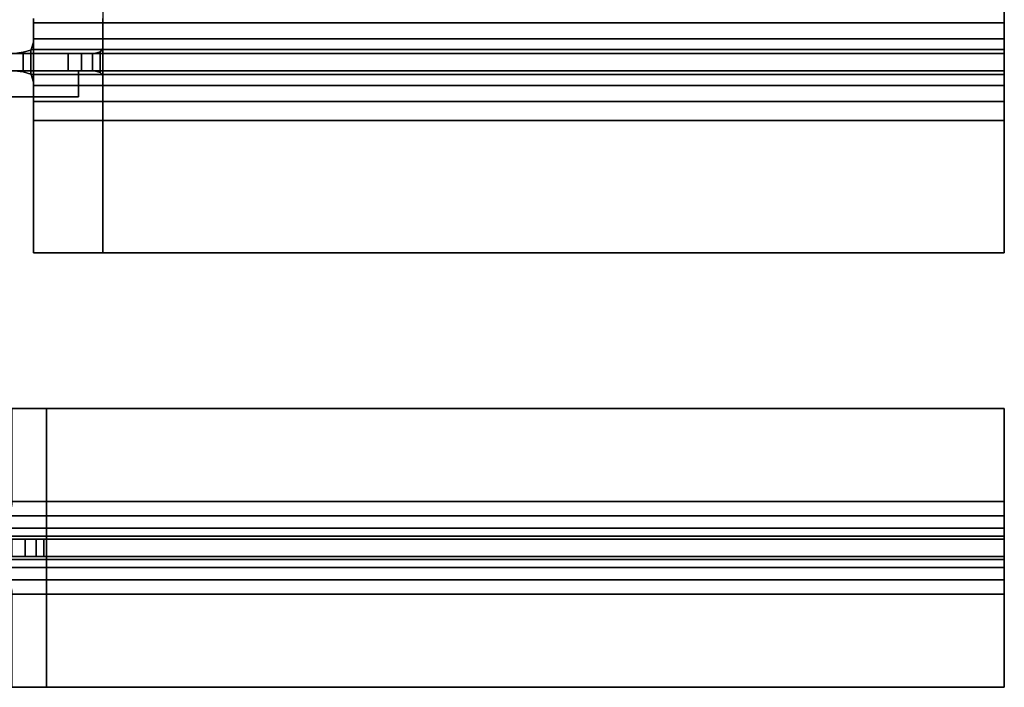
# Model space of a CAD drawing. Extents: x -48 to 48, y -49.6 to 48.
# Tile 773 of 890: x 3.8 to 18, y 21 to 30.6. Entities that reach past the tile are written whole.
import ezdxf

# ---------------------------------------------------------------- set-up
doc = ezdxf.new("R2010")
doc.units = 0

msp = doc.modelspace()

# ---------------------------------------------------------------- linework, layer by layer
at = {"layer": '4B3 [27]', "color": 1}
for points, invisible_edges in [([(4.6475, 29.875, 45.57), (4.6475, 29.875, 31.195), (0.1475, 29.875, 31.195)], 12), ([(4.6475, 29.875, 45.57), (0.1475, 29.875, 31.195), (0.1475, 29.875, 44.82)], 13), ([(4.6475, 29.875, 45.57), (0.1475, 29.875, 44.82), (0.8975, 29.875, 45.57)], 1), ([(0.1475, 29.5, 31.195), (0.1475, 29.875, 31.195), (4.6475, 29.875, 31.195)], 12), ([(0.1475, 29.5, 31.195), (4.6475, 29.875, 31.195), (4.6475, 29.5, 31.195)], 1), ([(4.6475, 29.5, 45.57), (4.6475, 29.875, 45.57), (0.8975, 29.875, 45.57)], 12), ([(4.6475, 29.5, 45.57), (0.8975, 29.875, 45.57), (0.8975, 29.5, 45.57)], 1), ([(4.6475, 29.5, 31.195), (4.6475, 29.875, 31.195), (4.6475, 29.875, 45.57)], 12), ([(4.6475, 29.5, 31.195), (4.6475, 29.875, 45.57), (4.6475, 29.5, 45.57)], 1), ([(0.8975, 29.5, 45.57), (0.1475, 29.5, 31.195), (4.6475, 29.5, 31.195)], 13), ([(0.8975, 29.5, 45.57), (4.6475, 29.5, 31.195), (4.6475, 29.5, 45.57)], 1)]:
    msp.add_3dface(points, dxfattribs=dict(at, invisible_edges=invisible_edges))
at = {"layer": '7B2 [36]', "color": 1}
for points, invisible_edges in [([(4, 32.75, 30.3), (18, 32.75, 30.3), (18, 27.25, 30.3)], 12), ([(4, 32.75, 30.3), (18, 27.25, 30.3), (4, 27.25, 30.3)], 13), ([(5, 30.626, 46), (18, 27.25, 46), (18, 32.75, 46)], 13), ([(18, 29.1575, 30.645), (18, 27.25, 30.3), (18, 32.75, 30.3)], 13), ([(18, 29.4321, 30.6996), (18, 29.1575, 30.645), (18, 32.75, 30.3)], 14), ([(18, 29.6648, 30.8552), (18, 29.4321, 30.6996), (18, 32.75, 30.3)], 14), ([(18, 29.6648, 30.8552), (18, 32.75, 30.3), (18, 30.8425, 30.645)], 15), ([(18, 27.25, 46), (18, 30.8425, 45.655), (18, 32.75, 45.655)], 13), ([(18, 27.25, 46), (18, 32.75, 45.655), (18, 32.75, 46)], 1), ([(4, 30.626, 30.6881), (18, 30.5679, 30.6996), (18, 30.8425, 30.645)], 13), ([(5, 30.8425, 45.655), (18, 30.8425, 45.655), (18, 30.5679, 45.6004)], 12), ([(5, 30.8425, 45.655), (18, 30.5679, 45.6004), (5, 30.5679, 45.6004)], 13), ([(18, 29.6648, 30.8552), (18, 30.8425, 30.645), (18, 30.5679, 30.6996)], 13), ([(18, 27.25, 46), (18, 30.5679, 45.6004), (18, 30.8425, 45.655)], 13), ([(4, 30.626, 30.6881), (4, 30.5679, 30.6996), (18, 30.5679, 30.6996)], 12), ([(18, 30.3352, 30.8552), (18, 30.5679, 30.6996), (4, 30.5679, 30.6996)], 12), ([(18, 30.3352, 30.8552), (4, 30.5679, 30.6996), (4, 30.3352, 30.8552)], 1), ([(5, 30.626, 46), (5, 29.374, 46), (18, 27.25, 46)], 14), ([(18, 30.5679, 45.6004), (18, 30.3352, 45.4448), (5, 30.3352, 45.4448)], 12), ([(18, 30.5679, 45.6004), (5, 30.3352, 45.4448), (5, 30.5679, 45.6004)], 1), ([(18, 29.8204, 31.0879), (18, 29.6648, 30.8552), (18, 30.5679, 30.6996)], 14), ([(18, 29.8204, 31.0879), (18, 30.5679, 30.6996), (18, 30.3352, 30.8552)], 13), ([(18, 27.25, 46), (18, 30.3352, 45.4448), (18, 30.5679, 45.6004)], 13), ([(18, 30.1796, 31.0879), (4, 30.2885, 30.925), (3.96759, 30.1796, 31.0879)], 1), ([(18, 30.1796, 31.0879), (18, 30.3352, 30.8552), (4, 30.3352, 30.8552)], 12), ([(18, 30.1796, 31.0879), (4, 30.3352, 30.8552), (4, 30.2885, 30.925)], 13), ([(18, 30.3352, 45.4448), (18, 30.1796, 45.2121), (4.99246, 30.1796, 45.2121)], 12), ([(18, 30.3352, 45.4448), (4.99246, 30.1796, 45.2121), (5, 30.205, 45.25)], 13), ([(18, 30.3352, 45.4448), (5, 30.205, 45.25), (5, 30.3352, 45.4448)], 1), ([(18, 29.875, 31.3625), (18, 29.8204, 31.0879), (18, 30.3352, 30.8552)], 14), ([(18, 29.875, 31.3625), (18, 30.3352, 30.8552), (18, 30.1796, 31.0879)], 13), ([(18, 29.4321, 45.6004), (18, 30.1796, 45.2121), (18, 30.3352, 45.4448)], 13), ([(18, 29.1575, 45.655), (18, 29.4321, 45.6004), (18, 30.3352, 45.4448)], 14), ([(18, 27.25, 46), (18, 29.1575, 45.655), (18, 30.3352, 45.4448)], 15), ([(3.5, 30.125, 31.425), (1, 30.125, 44.75), (4.5, 30.125, 44.75)], 13), ([(3.5, 30.125, 31.425), (4.5, 30.125, 44.75), (4.69134, 30.125, 44.7881)], 13), ([(3.5, 30.125, 31.425), (4.69134, 30.125, 44.7881), (4.85355, 30.125, 44.8964)], 13), ([(3.5, 30.125, 31.425), (4.85355, 30.125, 44.8964), (4.88098, 30.125, 44.9375)], 13), ([(3.5, 30.125, 31.425), (4.88098, 30.125, 44.9375), (18, 30.125, 44.9375)], 13), ([(3.5, 30.125, 31.425), (18, 30.125, 44.9375), (18, 30.125, 31.3625)], 13), ([(3.5, 30.125, 31.425), (18, 30.125, 31.3625), (3.69134, 30.125, 31.3869)], 3), ([(18, 30.125, 31.3625), (3.72792, 30.125, 31.3625), (3.69134, 30.125, 31.3869)], 12), ([(3.72792, 30.125, 31.3625), (18, 30.125, 31.3625), (18, 30.1796, 31.0879)], 12), ([(3.72792, 30.125, 31.3625), (18, 30.1796, 31.0879), (3.85355, 30.1417, 31.2786)], 3), ([(18, 30.1796, 31.0879), (3.96194, 30.174, 31.1163), (3.85355, 30.1417, 31.2786)], 13), ([(18, 30.1796, 31.0879), (3.96759, 30.1796, 31.0879), (3.96194, 30.174, 31.1163)], 12), ([(18, 30.1796, 45.2121), (18, 30.125, 44.9375), (4.88098, 30.125, 44.9375)], 12), ([(18, 30.1796, 45.2121), (4.88098, 30.125, 44.9375), (4.96194, 30.1491, 45.0587)], 13), ([(18, 30.1796, 45.2121), (4.96194, 30.1491, 45.0587), (4.99246, 30.1796, 45.2121)], 1), ([(18, 29.875, 31.3625), (18, 30.1796, 31.0879), (18, 30.125, 31.3625)], 13), ([(18, 29.6648, 45.4448), (18, 30.125, 44.9375), (18, 30.1796, 45.2121)], 13), ([(18, 29.4321, 45.6004), (18, 29.6648, 45.4448), (18, 30.1796, 45.2121)], 14), ([(18, 29.875, 44.9375), (18, 29.875, 31.3625), (18, 30.125, 31.3625)], 14), ([(18, 29.875, 44.9375), (18, 30.125, 31.3625), (18, 30.125, 44.9375)], 13), ([(18, 29.8204, 45.2121), (18, 29.875, 44.9375), (18, 30.125, 44.9375)], 14), ([(18, 29.6648, 45.4448), (18, 29.8204, 45.2121), (18, 30.125, 44.9375)], 14), ([(3.69134, 29.875, 31.3869), (4.5, 29.875, 44.75), (1, 29.875, 44.75)], 13), ([(3.69134, 29.875, 31.3869), (3.72792, 29.875, 31.3625), (18, 29.875, 31.3625)], 12), ([(3.69134, 29.875, 31.3869), (18, 29.875, 31.3625), (18, 29.875, 44.9375)], 13), ([(3.69134, 29.875, 31.3869), (18, 29.875, 44.9375), (4.88098, 29.875, 44.9375)], 13), ([(3.69134, 29.875, 31.3869), (4.88098, 29.875, 44.9375), (4.85355, 29.875, 44.8964)], 13), ([(3.69134, 29.875, 31.3869), (4.85355, 29.875, 44.8964), (4.69134, 29.875, 44.7881)], 13), ([(3.69134, 29.875, 31.3869), (4.69134, 29.875, 44.7881), (4.5, 29.875, 44.75)], 13), ([(18, 29.875, 31.3625), (3.72792, 29.875, 31.3625), (3.85355, 29.8583, 31.2786)], 12), ([(18, 29.875, 31.3625), (3.85355, 29.8583, 31.2786), (3.96194, 29.826, 31.1163)], 13), ([(3.96759, 29.8204, 31.0879), (18, 29.875, 31.3625), (3.96194, 29.826, 31.1163)], 3), ([(3.96759, 29.8204, 31.0879), (18, 29.8204, 31.0879), (18, 29.875, 31.3625)], 12), ([(18, 29.6648, 30.8552), (18, 29.8204, 31.0879), (3.96759, 29.8204, 31.0879)], 12), ([(18, 29.6648, 30.8552), (3.96759, 29.8204, 31.0879), (4, 29.7115, 30.925)], 13), ([(18, 29.875, 44.9375), (4.96194, 29.8509, 45.0587), (4.88098, 29.875, 44.9375)], 1), ([(18, 29.875, 44.9375), (4.99246, 29.8204, 45.2121), (4.96194, 29.8509, 45.0587)], 13), ([(18, 29.875, 44.9375), (18, 29.8204, 45.2121), (4.99246, 29.8204, 45.2121)], 12), ([(18, 29.8204, 45.2121), (5, 29.795, 45.25), (4.99246, 29.8204, 45.2121)], 1), ([(18, 29.8204, 45.2121), (18, 29.6648, 45.4448), (5, 29.6648, 45.4448)], 12), ([(18, 29.8204, 45.2121), (5, 29.6648, 45.4448), (5, 29.795, 45.25)], 13), ([(18, 29.6648, 30.8552), (4, 29.7115, 30.925), (4, 29.6648, 30.8552)], 1), ([(18, 29.4321, 30.6996), (18, 29.6648, 30.8552), (4, 29.6648, 30.8552)], 12), ([(18, 29.4321, 30.6996), (4, 29.6648, 30.8552), (4, 29.4321, 30.6996)], 1), ([(18, 29.6648, 45.4448), (18, 29.4321, 45.6004), (5, 29.4321, 45.6004)], 12), ([(18, 29.6648, 45.4448), (5, 29.4321, 45.6004), (5, 29.6648, 45.4448)], 1), ([(4, 29.1575, 30.645), (18, 29.1575, 30.645), (18, 29.4321, 30.6996)], 12), ([(4, 29.1575, 30.645), (18, 29.4321, 30.6996), (4, 29.4321, 30.6996)], 13), ([(5, 29.374, 45.6119), (5, 29.4321, 45.6004), (18, 29.4321, 45.6004)], 12), ([(5, 29.374, 45.6119), (18, 29.4321, 45.6004), (18, 29.1575, 45.655)], 13), ([(5, 29.374, 45.6119), (18, 29.1575, 45.655), (5, 29.1575, 45.655)], 1), ([(5, 29.374, 46), (5, 27.25, 46), (18, 27.25, 46)], 12), ([(4, 27.25, 30.645), (18, 27.25, 30.645), (18, 29.1575, 30.645)], 12), ([(4, 27.25, 30.645), (18, 29.1575, 30.645), (4, 29.1575, 30.645)], 1), ([(5, 29.1575, 45.655), (18, 29.1575, 45.655), (18, 27.25, 45.655)], 12), ([(5, 29.1575, 45.655), (18, 27.25, 45.655), (5, 27.25, 45.655)], 1), ([(18, 27.25, 46), (18, 27.25, 45.655), (18, 29.1575, 45.655)], 12), ([(18, 29.1575, 30.645), (18, 27.25, 30.645), (18, 27.25, 30.3)], 12), ([(4, 27.25, 30.3), (18, 27.25, 30.3), (18, 27.25, 30.645)], 12), ([(4, 27.25, 30.3), (18, 27.25, 30.645), (4, 27.25, 30.645)], 1), ([(5, 27.25, 45.655), (18, 27.25, 45.655), (18, 27.25, 46)], 12), ([(5, 27.25, 45.655), (18, 27.25, 46), (5, 27.25, 46)], 1)]:
    msp.add_3dface(points, dxfattribs=dict(at, invisible_edges=invisible_edges))
at = {"layer": '7B2 [36]', "color": 7}
for points, invisible_edges in [([(5, 30.8425, 45.655), (5, 30.626, 45.6119), (5, 29.6648, 45.4448)], 14), ([(5, 30.8425, 45.655), (5, 29.6648, 45.4448), (5, 29.4321, 45.6004)], 13), ([(5, 30.8425, 45.655), (5, 29.4321, 45.6004), (5, 29.374, 45.6119)], 13), ([(5, 30.8425, 45.655), (5, 29.374, 45.6119), (5, 29.1575, 45.655)], 13), ([(5, 30.8425, 45.655), (5, 29.1575, 45.655), (5, 27.25, 46)], 15), ([(5, 30.8425, 45.655), (5, 27.25, 46), (5, 29.374, 46)], 13), ([(5, 30.8425, 45.655), (5, 29.374, 46), (5, 30.626, 46)], 13), ([(4, 30.5679, 30.6996), (4, 30.626, 30.6881), (4, 30.626, 30.3)], 14), ([(4, 30.5679, 30.6996), (4, 30.626, 30.3), (4, 29.374, 30.3)], 13), ([(4, 30.5679, 30.6996), (4, 29.374, 30.3), (4, 27.25, 30.3)], 13), ([(4, 30.5679, 30.6996), (4, 27.25, 30.3), (4, 29.1575, 30.645)], 15), ([(4, 30.5679, 30.6996), (4, 29.1575, 30.645), (4, 29.374, 30.6881)], 13), ([(4, 30.5679, 30.6996), (4, 29.374, 30.6881), (4, 29.4321, 30.6996)], 13), ([(4, 30.5679, 30.6996), (4, 29.4321, 30.6996), (4, 29.6648, 30.8552)], 13), ([(4, 30.5679, 30.6996), (4, 29.6648, 30.8552), (4, 29.7115, 30.925)], 13), ([(4, 30.5679, 30.6996), (4, 29.7115, 30.925), (4, 30.3352, 30.8552)], 3), ([(5, 30.626, 45.6119), (5, 30.5679, 45.6004), (5, 29.6648, 45.4448)], 14), ([(5, 30.5679, 45.6004), (5, 30.3352, 45.4448), (5, 29.795, 45.25)], 14), ([(5, 30.5679, 45.6004), (5, 29.795, 45.25), (5, 29.6648, 45.4448)], 13), ([(3.96759, 29.8204, 31.0879), (3.96759, 30.1796, 31.0879), (4, 30.2885, 30.925)], 13), ([(3.96759, 29.8204, 31.0879), (4, 30.2885, 30.925), (4, 29.7115, 30.925)], 1), ([(4, 29.7115, 30.925), (4, 30.2885, 30.925), (4, 30.3352, 30.8552)], 12), ([(5, 30.3352, 45.4448), (5, 30.205, 45.25), (5, 29.795, 45.25)], 12), ([(4.5, 29.875, 44.75), (4.5, 30.125, 44.75), (1, 30.125, 44.75)], 12), ([(4.5, 29.875, 44.75), (1, 30.125, 44.75), (1, 29.875, 44.75)], 1), ([(3.72792, 29.875, 31.3625), (3.72792, 30.125, 31.3625), (3.85355, 30.1417, 31.2786)], 13), ([(3.72792, 29.875, 31.3625), (3.85355, 30.1417, 31.2786), (3.85355, 29.8583, 31.2786)], 1), ([(3.85355, 29.8583, 31.2786), (3.85355, 30.1417, 31.2786), (3.96194, 30.174, 31.1163)], 12), ([(3.85355, 29.8583, 31.2786), (3.96194, 30.174, 31.1163), (3.96194, 29.826, 31.1163)], 1), ([(3.96759, 29.8204, 31.0879), (3.96194, 30.174, 31.1163), (3.96759, 30.1796, 31.0879)], 13), ([(3.96759, 29.8204, 31.0879), (3.96194, 29.826, 31.1163), (3.96194, 30.174, 31.1163)], 12), ([(4.69134, 29.875, 44.7881), (4.69134, 30.125, 44.7881), (4.5, 30.125, 44.75)], 12), ([(4.69134, 29.875, 44.7881), (4.5, 30.125, 44.75), (4.5, 29.875, 44.75)], 1), ([(4.69134, 30.125, 44.7881), (4.69134, 29.875, 44.7881), (4.85355, 29.875, 44.8964)], 12), ([(4.69134, 30.125, 44.7881), (4.85355, 29.875, 44.8964), (4.85355, 30.125, 44.8964)], 1), ([(4.88098, 30.125, 44.9375), (4.85355, 30.125, 44.8964), (4.85355, 29.875, 44.8964)], 12), ([(4.88098, 30.125, 44.9375), (4.85355, 29.875, 44.8964), (4.88098, 29.875, 44.9375)], 13), ([(4.88098, 30.125, 44.9375), (4.96194, 29.8509, 45.0587), (4.96194, 30.1491, 45.0587)], 1), ([(4.88098, 30.125, 44.9375), (4.88098, 29.875, 44.9375), (4.96194, 29.8509, 45.0587)], 13), ([(4.99246, 29.8204, 45.2121), (4.99246, 30.1796, 45.2121), (4.96194, 30.1491, 45.0587)], 13), ([(4.99246, 29.8204, 45.2121), (4.96194, 30.1491, 45.0587), (4.96194, 29.8509, 45.0587)], 1), ([(4.99246, 29.8204, 45.2121), (5, 29.795, 45.25), (5, 30.205, 45.25)], 12), ([(4.99246, 29.8204, 45.2121), (5, 30.205, 45.25), (4.99246, 30.1796, 45.2121)], 13), ([(4, 27.25, 30.3), (4, 27.25, 30.645), (4, 29.1575, 30.645)], 12), ([(5, 29.1575, 45.655), (5, 27.25, 45.655), (5, 27.25, 46)], 12)]:
    msp.add_3dface(points, dxfattribs=dict(at, invisible_edges=invisible_edges))
at = {"layer": '9B2 [60]', "color": 1}
for points, invisible_edges in [([(3.37884, 23.1641, 72.3), (3.54105, 23.2724, 72.3), (18, 25.01, 72.3)], 14), ([(3.37884, 23.1641, 72.3), (18, 25.01, 72.3), (18, 20.99, 72.3)], 13), ([(3.54105, 23.2724, 72.3), (3.64944, 23.4347, 72.3), (18, 25.01, 72.3)], 14), ([(3.64944, 23.4347, 72.3), (3.6875, 23.626, 72.3), (18, 25.01, 72.3)], 14), ([(3.6875, 23.6675, 72.695), (18, 23.6675, 72.695), (18, 25.01, 72.695)], 12), ([(3.6875, 23.6675, 72.695), (18, 25.01, 72.695), (3.6875, 25.01, 72.695)], 1), ([(3.6875, 25.01, 72.695), (18, 25.01, 72.695), (18, 25.01, 72.3)], 12), ([(3.6875, 25.01, 72.695), (18, 25.01, 72.3), (3.6875, 25.01, 72.3)], 1), ([(3.6875, 23.626, 72.3), (3.6875, 25.01, 72.3), (18, 25.01, 72.3)], 12), ([(4.1875, 25.01, 82.5), (18, 25.01, 82.5), (18, 25.01, 82.105)], 12), ([(4.1875, 25.01, 82.5), (18, 25.01, 82.105), (4.1875, 25.01, 82.105)], 1), ([(4.1875, 25.01, 82.105), (18, 25.01, 82.105), (18, 23.6675, 82.105)], 12), ([(4.1875, 25.01, 82.105), (18, 23.6675, 82.105), (4.1875, 23.6675, 82.105)], 1), ([(4.1875, 23.626, 82.5), (18, 20.99, 82.5), (18, 25.01, 82.5)], 13), ([(4.1875, 23.626, 82.5), (18, 25.01, 82.5), (4.1875, 25.01, 82.5)], 1), ([(18, 22.5401, 72.7363), (18, 20.99, 72.3), (18, 25.01, 72.3)], 13), ([(18, 22.7161, 72.8539), (18, 22.5401, 72.7363), (18, 25.01, 72.3)], 14), ([(18, 25.01, 72.3), (18, 25.01, 72.695), (18, 23.6675, 72.695)], 12), ([(18, 22.7161, 72.8539), (18, 25.01, 72.3), (18, 23.6675, 72.695)], 15), ([(18, 20.99, 82.5), (18, 23.6675, 82.105), (18, 25.01, 82.105)], 13), ([(18, 20.99, 82.5), (18, 25.01, 82.105), (18, 25.01, 82.5)], 1), ([(3.65446, 23.4599, 72.7363), (18, 23.4599, 72.7363), (18, 23.6675, 72.695)], 12), ([(3.65446, 23.4599, 72.7363), (18, 23.6675, 72.695), (3.6875, 23.626, 72.7033)], 3), ([(18, 23.6675, 72.695), (3.6875, 23.6675, 72.695), (3.6875, 23.626, 72.7033)], 12), ([(4.1875, 23.6675, 82.105), (18, 23.6675, 82.105), (18, 23.4599, 82.0637)], 12), ([(4.1875, 23.6675, 82.105), (18, 23.4599, 82.0637), (4.1875, 23.4599, 82.0637)], 13), ([(4.1875, 23.626, 82.5), (4.1875, 22.374, 82.5), (18, 20.99, 82.5)], 14), ([(18, 22.7161, 72.8539), (18, 23.6675, 72.695), (18, 23.4599, 72.7363)], 13), ([(18, 20.99, 82.5), (18, 23.4599, 82.0637), (18, 23.6675, 82.105)], 13), ([(3.5487, 23.2839, 72.8539), (18, 23.2839, 72.8539), (18, 23.4599, 72.7363)], 12), ([(3.5487, 23.2839, 72.8539), (18, 23.4599, 72.7363), (3.64944, 23.4347, 72.7532)], 3), ([(18, 23.4599, 72.7363), (3.65446, 23.4599, 72.7363), (3.64944, 23.4347, 72.7532)], 12), ([(18, 23.4599, 82.0637), (18, 23.2839, 81.9461), (4.1875, 23.2839, 81.9461)], 12), ([(18, 23.4599, 82.0637), (4.1875, 23.2839, 81.9461), (4.1875, 23.4599, 82.0637)], 1), ([(18, 22.8337, 73.0299), (18, 22.7161, 72.8539), (18, 23.4599, 72.7363)], 14), ([(18, 22.8337, 73.0299), (18, 23.4599, 72.7363), (18, 23.2839, 72.8539)], 13), ([(18, 20.99, 82.5), (18, 23.2839, 81.9461), (18, 23.4599, 82.0637)], 13), ([(3.1875, 23.126, 73.2325), (18, 23.125, 73.2375), (18, 23.1663, 73.0299)], 13), ([(3.1875, 23.126, 73.2325), (18, 23.1663, 73.0299), (3.37884, 23.1641, 73.0411)], 3), ([(18, 23.1663, 73.0299), (3.38219, 23.1663, 73.0299), (3.37884, 23.1641, 73.0411)], 12), ([(3.37884, 23.1641, 72.3), (18, 20.99, 72.3), (3.64944, 22.5653, 72.3)], 15), ([(3.38219, 23.1663, 73.0299), (18, 23.1663, 73.0299), (18, 23.2839, 72.8539)], 12), ([(3.38219, 23.1663, 73.0299), (18, 23.2839, 72.8539), (3.54105, 23.2724, 72.871)], 3), ([(18, 23.2839, 72.8539), (3.5487, 23.2839, 72.8539), (3.54105, 23.2724, 72.871)], 12), ([(18, 23.2839, 81.9461), (18, 23.1663, 81.7701), (4.1875, 23.1663, 81.7701)], 12), ([(18, 23.2839, 81.9461), (4.1875, 23.1663, 81.7701), (4.1875, 23.2839, 81.9461)], 1), ([(18, 23.1663, 81.7701), (18, 23.125, 81.5625), (4.1875, 23.125, 81.5625)], 12), ([(18, 23.1663, 81.7701), (4.1875, 23.125, 81.5625), (4.1875, 23.1663, 81.7701)], 1), ([(18, 22.875, 73.2375), (18, 22.8337, 73.0299), (18, 23.2839, 72.8539)], 14), ([(18, 22.875, 73.2375), (18, 23.2839, 72.8539), (18, 23.1663, 73.0299)], 13), ([(18, 22.5401, 82.0637), (18, 23.1663, 81.7701), (18, 23.2839, 81.9461)], 13), ([(18, 20.99, 82.5), (18, 22.5401, 82.0637), (18, 23.2839, 81.9461)], 15), ([(18, 22.875, 73.2375), (18, 23.1663, 73.0299), (18, 23.125, 73.2375)], 13), ([(18, 22.7161, 81.9461), (18, 23.125, 81.5625), (18, 23.1663, 81.7701)], 13), ([(18, 22.5401, 82.0637), (18, 22.7161, 81.9461), (18, 23.1663, 81.7701)], 14), ([(3.1875, 23.126, 73.2325), (0.6875, 23.125, 73.2375), (18, 23.125, 73.2375)], 13), ([(3.87884, 23.125, 79.0381), (18, 23.125, 73.2375), (0.6875, 23.125, 73.2375)], 13), ([(3.87884, 23.125, 79.0381), (0.6875, 23.125, 73.2375), (3.6875, 23.125, 79)], 3), ([(3.87884, 23.125, 79.0381), (4.04105, 23.125, 79.1464), (18, 23.125, 81.5625)], 14), ([(3.87884, 23.125, 79.0381), (18, 23.125, 81.5625), (18, 23.125, 73.2375)], 13), ([(4.04105, 23.125, 79.1464), (4.14944, 23.125, 79.3087), (18, 23.125, 81.5625)], 14), ([(4.14944, 23.125, 79.3087), (4.1875, 23.125, 79.5), (18, 23.125, 81.5625)], 14), ([(4.1875, 23.125, 79.5), (4.1875, 23.125, 81.5625), (18, 23.125, 81.5625)], 12), ([(18, 22.875, 81.5625), (18, 22.875, 73.2375), (18, 23.125, 73.2375)], 14), ([(18, 22.875, 81.5625), (18, 23.125, 73.2375), (18, 23.125, 81.5625)], 13), ([(18, 22.8337, 81.7701), (18, 22.875, 81.5625), (18, 23.125, 81.5625)], 14), ([(18, 22.7161, 81.9461), (18, 22.8337, 81.7701), (18, 23.125, 81.5625)], 14), ([(18, 22.875, 73.2375), (0.6875, 22.875, 73.2375), (0.6875, 22.874, 73.2325)], 12), ([(18, 22.875, 73.2375), (0.6875, 22.874, 73.2325), (3.1875, 22.874, 73.2325)], 13), ([(3.87884, 22.875, 79.0381), (3.6875, 22.875, 79), (0.6875, 22.875, 73.2375)], 14), ([(4.04105, 22.875, 79.1464), (3.87884, 22.875, 79.0381), (0.6875, 22.875, 73.2375)], 14), ([(4.14944, 22.875, 79.3087), (4.04105, 22.875, 79.1464), (0.6875, 22.875, 73.2375)], 14), ([(4.14944, 22.875, 79.3087), (0.6875, 22.875, 73.2375), (18, 22.875, 73.2375)], 13), ([(3.37884, 22.8359, 73.0411), (18, 22.875, 73.2375), (3.1875, 22.874, 73.2325)], 3), ([(3.37884, 22.8359, 73.0411), (18, 22.8337, 73.0299), (18, 22.875, 73.2375)], 13), ([(4.14944, 22.875, 79.3087), (18, 22.875, 73.2375), (18, 22.875, 81.5625)], 13), ([(4.14944, 22.875, 79.3087), (18, 22.875, 81.5625), (4.1875, 22.875, 79.5)], 3), ([(18, 22.875, 81.5625), (4.1875, 22.875, 81.5625), (4.1875, 22.875, 79.5)], 12), ([(18, 22.875, 81.5625), (18, 22.8337, 81.7701), (4.1875, 22.8337, 81.7701)], 12), ([(18, 22.875, 81.5625), (4.1875, 22.8337, 81.7701), (4.1875, 22.875, 81.5625)], 1), ([(3.37884, 22.8359, 73.0411), (3.38219, 22.8337, 73.0299), (18, 22.8337, 73.0299)], 12), ([(18, 22.8337, 73.0299), (3.38219, 22.8337, 73.0299), (3.54105, 22.7276, 72.871)], 12), ([(3.5487, 22.7161, 72.8539), (18, 22.8337, 73.0299), (3.54105, 22.7276, 72.871)], 3), ([(3.5487, 22.7161, 72.8539), (18, 22.7161, 72.8539), (18, 22.8337, 73.0299)], 12), ([(18, 22.8337, 81.7701), (18, 22.7161, 81.9461), (4.1875, 22.7161, 81.9461)], 12), ([(18, 22.8337, 81.7701), (4.1875, 22.7161, 81.9461), (4.1875, 22.8337, 81.7701)], 1), ([(18, 22.7161, 72.8539), (3.5487, 22.7161, 72.8539), (3.64944, 22.5653, 72.7532)], 12), ([(3.65446, 22.5401, 72.7363), (18, 22.7161, 72.8539), (3.64944, 22.5653, 72.7532)], 3), ([(3.65446, 22.5401, 72.7363), (18, 22.5401, 72.7363), (18, 22.7161, 72.8539)], 12), ([(18, 22.7161, 81.9461), (18, 22.5401, 82.0637), (4.1875, 22.5401, 82.0637)], 12), ([(18, 22.7161, 81.9461), (4.1875, 22.5401, 82.0637), (4.1875, 22.7161, 81.9461)], 1), ([(18, 20.99, 72.3), (3.6875, 22.374, 72.3), (3.64944, 22.5653, 72.3)], 13), ([(18, 22.5401, 72.7363), (3.65446, 22.5401, 72.7363), (3.6875, 22.374, 72.7033)], 12), ([(3.6875, 22.3325, 72.695), (18, 22.3325, 72.695), (18, 22.5401, 72.7363)], 12), ([(3.6875, 22.3325, 72.695), (18, 22.5401, 72.7363), (3.6875, 22.374, 72.7033)], 3), ([(4.1875, 22.374, 82.0967), (4.1875, 22.5401, 82.0637), (18, 22.5401, 82.0637)], 12), ([(4.1875, 22.374, 82.0967), (18, 22.5401, 82.0637), (18, 22.3325, 82.105)], 13), ([(18, 20.99, 82.5), (18, 22.3325, 82.105), (18, 22.5401, 82.0637)], 13), ([(18, 22.5401, 72.7363), (18, 22.3325, 72.695), (18, 20.99, 72.3)], 14), ([(18, 20.99, 72.3), (3.6875, 20.99, 72.3), (3.6875, 22.374, 72.3)], 12), ([(3.6875, 20.99, 72.695), (18, 20.99, 72.695), (18, 22.3325, 72.695)], 12), ([(3.6875, 20.99, 72.695), (18, 22.3325, 72.695), (3.6875, 22.3325, 72.695)], 1), ([(4.1875, 22.374, 82.0967), (18, 22.3325, 82.105), (4.1875, 22.3325, 82.105)], 1), ([(4.1875, 22.374, 82.5), (4.1875, 20.99, 82.5), (18, 20.99, 82.5)], 12), ([(4.1875, 22.3325, 82.105), (18, 22.3325, 82.105), (18, 20.99, 82.105)], 12), ([(4.1875, 22.3325, 82.105), (18, 20.99, 82.105), (4.1875, 20.99, 82.105)], 1), ([(18, 20.99, 82.5), (18, 20.99, 82.105), (18, 22.3325, 82.105)], 12), ([(18, 22.3325, 72.695), (18, 20.99, 72.695), (18, 20.99, 72.3)], 12), ([(3.6875, 20.99, 72.3), (18, 20.99, 72.3), (18, 20.99, 72.695)], 12), ([(3.6875, 20.99, 72.3), (18, 20.99, 72.695), (3.6875, 20.99, 72.695)], 1), ([(4.1875, 20.99, 82.105), (18, 20.99, 82.105), (18, 20.99, 82.5)], 12), ([(4.1875, 20.99, 82.105), (18, 20.99, 82.5), (4.1875, 20.99, 82.5)], 1)]:
    msp.add_3dface(points, dxfattribs=dict(at, invisible_edges=invisible_edges))
at = {"layer": '9B2 [60]', "color": 7}
for points, invisible_edges in [([(4.1875, 23.6675, 82.105), (4.1875, 23.626, 82.5), (4.1875, 25.01, 82.5)], 13), ([(4.1875, 23.6675, 82.105), (4.1875, 25.01, 82.5), (4.1875, 25.01, 82.105)], 1), ([(4.1875, 23.6675, 82.105), (4.1875, 23.626, 82.0967), (4.1875, 22.7161, 81.9461)], 14), ([(4.1875, 23.6675, 82.105), (4.1875, 22.7161, 81.9461), (4.1875, 22.5401, 82.0637)], 13), ([(4.1875, 23.6675, 82.105), (4.1875, 22.5401, 82.0637), (4.1875, 22.374, 82.0967)], 13), ([(4.1875, 23.6675, 82.105), (4.1875, 22.374, 82.0967), (4.1875, 22.3325, 82.105)], 13), ([(4.1875, 23.6675, 82.105), (4.1875, 22.3325, 82.105), (4.1875, 20.99, 82.5)], 15), ([(4.1875, 23.6675, 82.105), (4.1875, 20.99, 82.5), (4.1875, 22.374, 82.5)], 13), ([(4.1875, 23.6675, 82.105), (4.1875, 22.374, 82.5), (4.1875, 23.626, 82.5)], 13), ([(4.1875, 23.626, 82.0967), (4.1875, 23.4599, 82.0637), (4.1875, 22.7161, 81.9461)], 14), ([(4.1875, 23.4599, 82.0637), (4.1875, 23.2839, 81.9461), (4.1875, 22.8337, 81.7701)], 14), ([(4.1875, 23.4599, 82.0637), (4.1875, 22.8337, 81.7701), (4.1875, 22.7161, 81.9461)], 13), ([(4.1875, 23.2839, 81.9461), (4.1875, 23.1663, 81.7701), (4.1875, 22.875, 81.5625)], 14), ([(4.1875, 23.2839, 81.9461), (4.1875, 22.875, 81.5625), (4.1875, 22.8337, 81.7701)], 13), ([(4.1875, 23.1663, 81.7701), (4.1875, 23.125, 81.5625), (4.1875, 22.875, 81.5625)], 14), ([(3.87884, 22.875, 79.0381), (3.87884, 23.125, 79.0381), (3.6875, 23.125, 79)], 12), ([(3.87884, 22.875, 79.0381), (3.6875, 23.125, 79), (3.6875, 22.875, 79)], 1), ([(4.04105, 22.875, 79.1464), (4.04105, 23.125, 79.1464), (3.87884, 23.125, 79.0381)], 12), ([(4.04105, 22.875, 79.1464), (3.87884, 23.125, 79.0381), (3.87884, 22.875, 79.0381)], 1), ([(4.14944, 22.875, 79.3087), (4.14944, 23.125, 79.3087), (4.04105, 23.125, 79.1464)], 12), ([(4.14944, 22.875, 79.3087), (4.04105, 23.125, 79.1464), (4.04105, 22.875, 79.1464)], 1), ([(4.14944, 23.125, 79.3087), (4.14944, 22.875, 79.3087), (4.1875, 22.875, 79.5)], 12), ([(4.14944, 23.125, 79.3087), (4.1875, 22.875, 79.5), (4.1875, 23.125, 79.5)], 1), ([(4.1875, 23.125, 81.5625), (4.1875, 23.125, 79.5), (4.1875, 22.875, 79.5)], 12), ([(4.1875, 23.125, 81.5625), (4.1875, 22.875, 79.5), (4.1875, 22.875, 81.5625)], 13), ([(4.1875, 22.3325, 82.105), (4.1875, 20.99, 82.105), (4.1875, 20.99, 82.5)], 12)]:
    msp.add_3dface(points, dxfattribs=dict(at, invisible_edges=invisible_edges))

doc.saveas('drawing.dxf')
